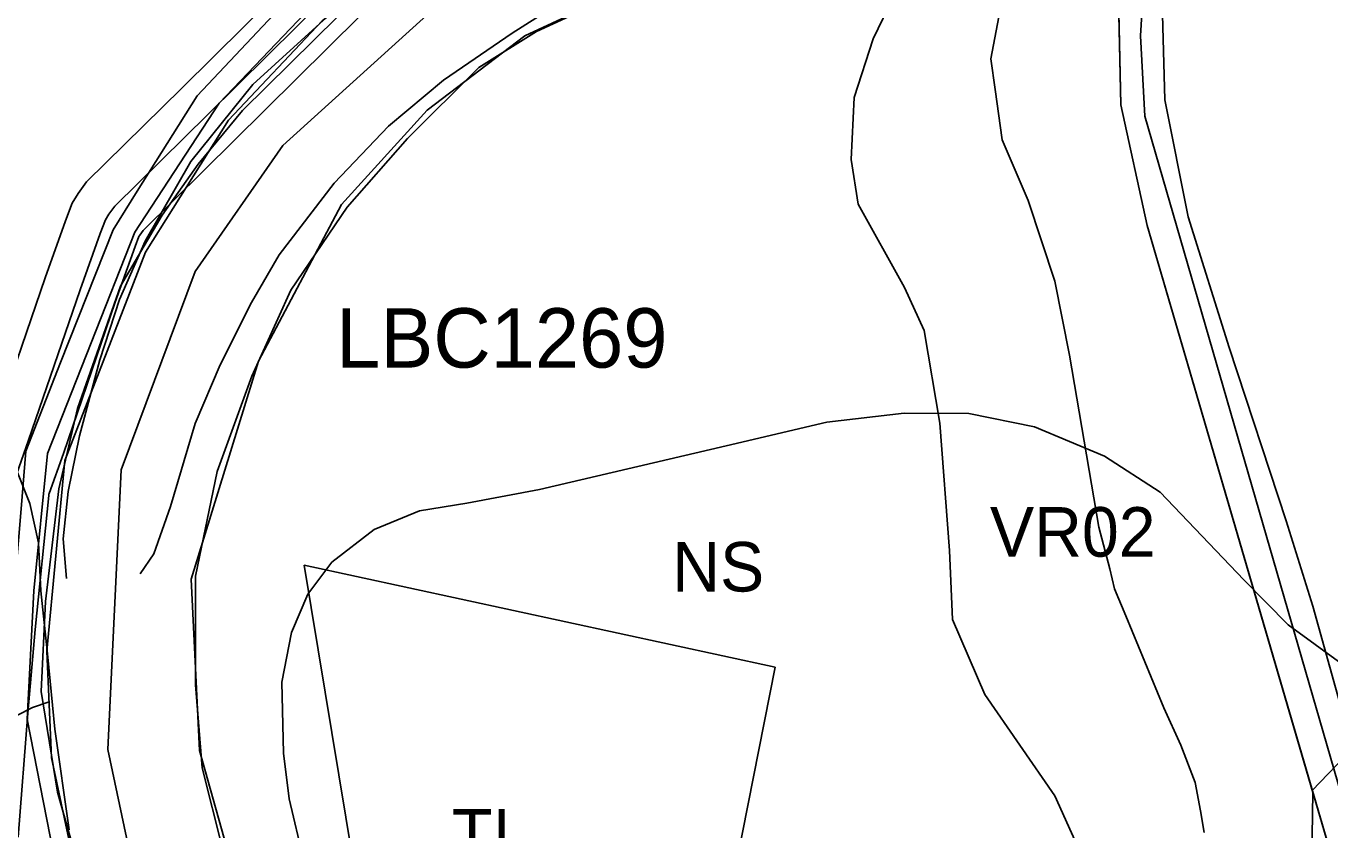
# Model space of a CAD drawing. Extents: x -758499 to -754160, y -1175205 to -1172032.
# Drawn here: x -756530.3 to -756267, y -1173950.7 to -1173788.4 of the extents above; entities that cross this region are included whole.
import ezdxf

# ---------------------------------------------------------------- set-up
doc = ezdxf.new("R2010")
doc.units = 0
for name, color, linetype in [('A012_RegLidArch_p', 7, 'Continuous'), ('A041_BPEJ_p', 7, 'Continuous'), ('A068_Vodovod_l', 7, 'Continuous'), ('D cyklocesty NÁVRH', 7, 'Continuous'), ('HRANICE změn v krajině', 7, 'Continuous'), ('indexy RZV_TYP_1', 7, 'Continuous'), ('LIMITY OP vodovodu', 7, 'Continuous'), ('NÁVRH NZt zeměděl-trvalý travní porost', 7, 'Continuous'), ('PLOCHY NS smíšené nezastavěného území', 7, 'Continuous'), ('PLOCHY PV prostranství veřejné', 7, 'Continuous'), ('PLOCHY VV vodní a vodohospodářské', 7, 'Continuous'), ('protipovodňová opatření- obnova ramene NÁVRH', 7, 'Continuous'), ('protipovodňová opatření- příkop NÁVRH', 7, 'Continuous'), ('VPO RO retenční opatření - plochy', 7, 'Continuous'), ('VPO RO retenční opatření-popis', 7, 'Continuous'), ('vrstevnice', 7, 'Continuous'), ('ÚSES LBC jako součást RBK', 7, 'Continuous'), ('ÚSES NBK funkční', 7, 'Continuous')]:
    doc.layers.add(name, color=color, linetype=linetype)

msp = doc.modelspace()

# ---------------------------------------------------------------- linework, layer by layer
at = {"layer": 'A012_RegLidArch_p'}
for p, q in [((-756445.79, -1173782.89), (-756478.43, -1173812.55)), ((-756478.43, -1173812.55), (-756496.16, -1173837.97)), ((-756496.16, -1173837.97), (-756511.1, -1173878)), ((-756511.1, -1173878), (-756513.78, -1173934.52)), ((-756513.78, -1173934.52), (-756507.36, -1173964.88))]:
    msp.add_line(p, q, dxfattribs=at)
at = {"layer": 'A041_BPEJ_p'}
for p, q in [((-756374.7, -1173765.09), (-756427.26, -1173789.48)), ((-756427.26, -1173789.48), (-756374.7, -1173765.09)), ((-756467.36, -1173786.5), (-756486.6, -1173805.46)), ((-756486.6, -1173805.46), (-756467.36, -1173786.5)), ((-756427.26, -1173789.48), (-756438.91, -1173796.79)), ((-756438.91, -1173796.79), (-756427.26, -1173789.48)), ((-756438.91, -1173796.79), (-756453.27, -1173811.15)), ((-756453.27, -1173811.15), (-756438.91, -1173796.79)), ((-756486.6, -1173805.46), (-756495.54, -1173816.3)), ((-756495.54, -1173816.3), (-756486.6, -1173805.46)), ((-756453.27, -1173811.15), (-756465.46, -1173824.97)), ((-756465.46, -1173824.97), (-756453.27, -1173811.15)), ((-756495.54, -1173816.3), (-756502.85, -1173826.6)), ((-756502.85, -1173826.6), (-756495.54, -1173816.3)), ((-756465.46, -1173824.97), (-756476.84, -1173841.77)), ((-756476.84, -1173841.77), (-756465.46, -1173824.97)), ((-756502.85, -1173826.6), (-756511.25, -1173840.96)), ((-756511.25, -1173840.96), (-756502.85, -1173826.6)), ((-756511.25, -1173840.96), (-756519.92, -1173865.61)), ((-756519.92, -1173865.61), (-756511.25, -1173840.96)), ((-756476.84, -1173841.77), (-756484.7, -1173859.11)), ((-756484.7, -1173859.11), (-756476.84, -1173841.77)), ((-756484.7, -1173859.11), (-756491.74, -1173878.35)), ((-756491.74, -1173878.35), (-756484.7, -1173859.11)), ((-756519.92, -1173865.61), (-756523.71, -1173881.87)), ((-756523.71, -1173881.87), (-756519.92, -1173865.61)), ((-756491.74, -1173878.35), (-756496.08, -1173899.48)), ((-756496.08, -1173899.48), (-756491.74, -1173878.35)), ((-756523.71, -1173881.87), (-756526.42, -1173904.63)), ((-756526.42, -1173904.63), (-756523.71, -1173881.87)), ((-756496.08, -1173899.48), (-756496.08, -1173921.43)), ((-756496.08, -1173921.43), (-756496.08, -1173899.48)), ((-756462.48, -1173967.76), (-756474.13, -1173897.31)), ((-756474.13, -1173897.31), (-756379.03, -1173917.9)), ((-756379.03, -1173917.9), (-756474.13, -1173897.31)), ((-756474.13, -1173897.31), (-756462.48, -1173967.76)), ((-756526.42, -1173904.63), (-756527.24, -1173922.78)), ((-756527.24, -1173922.78), (-756526.42, -1173904.63)), ((-756379.03, -1173917.9), (-756395.29, -1174000)), ((-756395.29, -1174000), (-756379.03, -1173917.9)), ((-756527.24, -1173922.78), (-756523.99, -1173943.1)), ((-756523.99, -1173943.1), (-756527.24, -1173922.78)), ((-756496.08, -1173921.43), (-756494.72, -1173938.23)), ((-756494.72, -1173938.23), (-756496.08, -1173921.43)), ((-756494.72, -1173938.23), (-756490.66, -1173954.48)), ((-756490.66, -1173954.48), (-756494.72, -1173938.23)), ((-756523.99, -1173943.1), (-756516.13, -1173970.74)), ((-756516.13, -1173970.74), (-756523.99, -1173943.1))]:
    msp.add_line(p, q, dxfattribs=at)
at = {"layer": 'A068_Vodovod_l'}
for p, q in [((-756468.2, -1173781.09), (-756493.62, -1173806.28)), ((-756493.62, -1173806.28), (-756512.38, -1173824.8)), ((-756512.38, -1173824.8), (-756513.57, -1173826.43)), ((-756514.29, -1173827.57), (-756515.34, -1173830.32)), ((-756513.57, -1173826.43), (-756514.29, -1173827.57)), ((-756515.34, -1173830.32), (-756519.4, -1173841.71)), ((-756519.4, -1173841.71), (-756529.86, -1173872.27)), ((-756529.86, -1173872.27), (-756532.67, -1173880.09))]:
    msp.add_line(p, q, dxfattribs=at)
at = {"layer": 'D cyklocesty NÁVRH'}
for points in [[(-756249.6, -1173995.8), (-756304.39, -1173806.64), (-756305.26, -1173790.41), (-756304.1, -1173771.42), (-756294.53, -1173742.29), (-756274.67, -1173711.7), (-756265.69, -1173702.57), (-756213.5, -1173657.2), (-756173.79, -1173608.93), (-756149, -1173575.45), (-756123.93, -1173539.07), (-756113.78, -1173523.85), (-756096.39, -1173481.53), (-756089.28, -1173456.16), (-756083.34, -1173400.06), (-756087.11, -1173376.87), (-756109.72, -1173340.64), (-756134.36, -1173306.72), (-756197.27, -1173242.94), (-756214.08, -1173227), (-756241.33, -1173219.46)], [(-756209.01, -1173591.54), (-756236.26, -1173624.44), (-756263.95, -1173650.25), (-756296.12, -1173677.5), (-756357.8, -1173719.17), (-756436.94, -1173759.46), (-756454.77, -1173769.9), (-756472.6, -1173784.4), (-756491.3, -1173803.96), (-756508.33, -1173830.05), (-756526.01, -1173874.7), (-756528.77, -1173902.46), (-756530.07, -1173928.4), (-756522.17, -1173968.91)]]:
    msp.add_lwpolyline(points, dxfattribs=at)
at = {"layer": 'HRANICE změn v krajině'}
msp.add_lwpolyline([(-756077.06, -1173478.96), (-756089.31, -1173477.45), (-756108.45, -1173524.92), (-756114.41, -1173533.36), (-756130.83, -1173556.6), (-756150.28, -1173583.99), (-756171.25, -1173613.25), (-756208.27, -1173657.74), (-756230.07, -1173678.85), (-756243.43, -1173691.79), (-756270.02, -1173713.57), (-756287.28, -1173738.82), (-756299.86, -1173772.51), (-756300.9, -1173783.62), (-756300.38, -1173803.34), (-756295.66, -1173826.96), (-756287.36, -1173853.3), (-756275.83, -1173888.32), (-756270.44, -1173905.55), (-756262.48, -1173934.3)], close=True, dxfattribs=at)
msp.add_lwpolyline([(-756303.51, -1173677.48), (-756362.02, -1173716.47), (-756436.94, -1173754.28), (-756451.46, -1173763.38), (-756456.62, -1173766.62), (-756475.91, -1173781.39), (-756495.76, -1173802.52), (-756507.85, -1173821.74), (-756512.75, -1173829.54), (-756523.38, -1173856.36), (-756530.34, -1173874.29), (-756531.32, -1173885.93), (-756534.94, -1173929.05), (-756541.02, -1173930.07), (-756547.12, -1173927.28), (-756596.52, -1173944.59)], dxfattribs=at)
at = {"layer": 'LIMITY OP vodovodu'}
for points in [[(-756536.94, -1173869.79), (-756526.48, -1173839.24), (-756522.38, -1173827.72), (-756521.03, -1173824.2), (-756519.78, -1173822.21), (-756518.08, -1173819.89), (-756498.89, -1173800.95), (-756473.48, -1173775.76), (-756429.86, -1173732.58), (-756398.13, -1173700.98), (-756365.46, -1173668.94), (-756337.01, -1173640.65), (-756306.51, -1173610.72), (-756280.08, -1173584.39), (-756256.85, -1173561.33), (-756226.28, -1173531.06), (-756199.62, -1173504.85), (-756175.25, -1173480.76), (-756158.6, -1173464.03), (-756148.12, -1173453.75), (-756145.61, -1173451.26), (-756141.46, -1173450.53), (-756136.95, -1173450.45)], [(-756269.5, -1173595.03), (-756295.97, -1173621.38), (-756326.47, -1173651.33), (-756354.92, -1173679.62), (-756387.59, -1173711.64), (-756419.3, -1173743.22), (-756462.92, -1173786.42), (-756488.35, -1173811.61), (-756506.68, -1173829.71), (-756507.36, -1173830.65), (-756507.55, -1173830.94), (-756508.3, -1173832.92), (-756512.32, -1173844.18), (-756522.78, -1173874.75), (-756525.67, -1173882.78), (-756525.7, -1173882.86), (-756525.71, -1173883.21), (-756528.44, -1173910.26), (-756529.94, -1173927.16), (-756531.91, -1173952.22)]]:
    msp.add_lwpolyline(points, dxfattribs=at)
at = {"layer": 'NÁVRH NZt zeměděl-trvalý travní porost'}
msp.add_lwpolyline([(-756077.06, -1173478.96), (-756089.31, -1173477.45), (-756108.45, -1173524.92), (-756114.41, -1173533.36), (-756130.83, -1173556.6), (-756150.28, -1173583.99), (-756171.25, -1173613.25), (-756208.27, -1173657.74), (-756230.07, -1173678.85), (-756243.43, -1173691.79), (-756270.02, -1173713.57), (-756287.28, -1173738.82), (-756299.86, -1173772.51), (-756300.9, -1173783.62), (-756300.38, -1173803.34), (-756295.66, -1173826.96), (-756287.36, -1173853.3), (-756275.83, -1173888.32), (-756270.44, -1173905.55), (-756262.48, -1173934.3)], close=True, dxfattribs=at)
msp.add_lwpolyline([(-756303.51, -1173677.48), (-756362.02, -1173716.47), (-756436.94, -1173754.28), (-756451.46, -1173763.38), (-756456.62, -1173766.62), (-756475.91, -1173781.39), (-756495.76, -1173802.52), (-756507.85, -1173821.74), (-756512.75, -1173829.54), (-756523.38, -1173856.36), (-756530.34, -1173874.29), (-756531.32, -1173885.93), (-756534.94, -1173929.05), (-756541.02, -1173930.07), (-756547.12, -1173927.28), (-756596.52, -1173944.59)], dxfattribs=at)
at = {"layer": 'PLOCHY NS smíšené nezastavěného území'}
msp.add_lwpolyline([(-756484.75, -1173972.36), (-756495.29, -1173934.68), (-756496.96, -1173900.08), (-756483.37, -1173856.05), (-756466.6, -1173824.42), (-756449.31, -1173805.42), (-756429.61, -1173790.41), (-756392.7, -1173773.24), (-756335.22, -1173744.27), (-756307.55, -1173727.87), (-756293.27, -1173717.15), (-756275.6, -1173703.89), (-756300.32, -1173742.2), (-756307.73, -1173764.17), (-756309.78, -1173780.01), (-756309.26, -1173804.29), (-756303.95, -1173828.7), (-756259.77, -1173979.69)], dxfattribs=at)
at = {"layer": 'PLOCHY PV prostranství veřejné'}
for points in [[(-756530.34, -1173874.29), (-756523.38, -1173856.36), (-756512.75, -1173829.54), (-756507.85, -1173821.74), (-756495.76, -1173802.52), (-756475.91, -1173781.39), (-756456.62, -1173766.62), (-756451.46, -1173763.38), (-756436.94, -1173754.28), (-756362.02, -1173716.47), (-756303.51, -1173677.48), (-756264.01, -1173643.38), (-756237.88, -1173619.03), (-756186.45, -1173556.18)], [(-756179.25, -1173561.6), (-756230.21, -1173624.17), (-756257.06, -1173650.39), (-756298.09, -1173684.69), (-756357.37, -1173724.18), (-756381.08, -1173737.25), (-756434.71, -1173763.24), (-756452.17, -1173773.29), (-756470.53, -1173787.35), (-756489.4, -1173807.43), (-756506.16, -1173834.09), (-756522.48, -1173876.15), (-756526.12, -1173914.67), (-756525.19, -1173936.17), (-756518.24, -1173968.69)], [(-756259.77, -1173979.69), (-756303.95, -1173828.7), (-756309.26, -1173804.29), (-756309.78, -1173780.01), (-756307.73, -1173764.17), (-756300.32, -1173742.2), (-756275.6, -1173703.89), (-756252.27, -1173684.6), (-756214.93, -1173651.6), (-756186.03, -1173617.26), (-756154.47, -1173576.88)], [(-756150.28, -1173583.99), (-756171.25, -1173613.25), (-756208.27, -1173657.74), (-756230.07, -1173678.85), (-756243.43, -1173691.79), (-756270.02, -1173713.57), (-756287.28, -1173738.82), (-756299.86, -1173772.51), (-756300.9, -1173783.62), (-756300.38, -1173803.34), (-756295.66, -1173826.96), (-756287.36, -1173853.3), (-756275.83, -1173888.32), (-756270.44, -1173905.55), (-756262.48, -1173934.3), (-756255.27, -1173963.79)]]:
    msp.add_lwpolyline(points, dxfattribs=at)
at = {"layer": 'PLOCHY VV vodní a vodohospodářské'}
msp.add_line((-756529.03, -1173926.04), (-756525.68, -1173924.91), dxfattribs=at)
for points in [[(-756518.24, -1173968.69), (-756525.19, -1173936.17), (-756526.12, -1173914.67), (-756522.48, -1173876.15), (-756506.16, -1173834.09), (-756489.4, -1173807.43), (-756470.53, -1173787.35), (-756452.17, -1173773.29), (-756434.71, -1173763.24), (-756381.08, -1173737.25), (-756357.37, -1173724.18), (-756298.09, -1173684.69), (-756257.06, -1173650.39), (-756230.21, -1173624.17), (-756179.25, -1173561.6)], [(-756154.47, -1173576.88), (-756186.03, -1173617.26), (-756214.93, -1173651.6), (-756252.27, -1173684.6), (-756275.6, -1173703.89), (-756293.27, -1173717.15), (-756307.55, -1173727.87), (-756335.22, -1173744.27), (-756392.7, -1173773.24), (-756429.61, -1173790.41), (-756449.31, -1173805.42), (-756466.6, -1173824.42), (-756483.37, -1173856.05), (-756496.96, -1173900.08), (-756495.29, -1173934.68), (-756484.75, -1173972.36)], [(-756534.94, -1173929.05), (-756529.03, -1173926.04)]]:
    msp.add_lwpolyline(points, dxfattribs=at)
at = {"layer": 'protipovodňová opatření- obnova ramene NÁVRH'}
for points in [[(-756315.84, -1173958.8), (-756322.58, -1173943.84), (-756336.7, -1173923.4), (-756343.23, -1173908.23), (-756343.86, -1173894.32), (-756345.76, -1173868.61), (-756348.92, -1173849.86), (-756352.92, -1173841.22), (-756362.25, -1173824.36), (-756363.67, -1173815.35), (-756363.09, -1173802.86), (-756359.25, -1173790.96), (-756346.29, -1173764.09)], [(-756309.78, -1173780.01), (-756309.26, -1173804.29), (-756303.95, -1173828.7), (-756270.46, -1173943.16), (-756270.79, -1173964.97)]]:
    msp.add_lwpolyline(points, dxfattribs=at)
at = {"layer": 'protipovodňová opatření- příkop NÁVRH'}
msp.add_lwpolyline([(-756292.39, -1173951.27), (-756293.13, -1173946.9), (-756294.23, -1173941.16), (-756297.11, -1173933.62), (-756300.58, -1173926.09), (-756308.22, -1173907.54), (-756310.54, -1173902.06), (-756311.49, -1173898.01), (-756313.7, -1173889.63), (-756319.6, -1173854.86), (-756322.55, -1173839.9), (-756327.93, -1173823.67), (-756333.19, -1173811.4), (-756334.62, -1173801.23), (-756335.51, -1173795.01), (-756333.09, -1173782.21), (-756325.24, -1173767.04), (-756320.55, -1173754.39), (-756317.44, -1173745.23), (-756314.28, -1173735.43), (-756312.73, -1173731.11)], dxfattribs=at)
at = {"layer": 'VPO RO retenční opatření - plochy'}
for points in [[(-756315.84, -1173958.8), (-756322.58, -1173943.84), (-756336.7, -1173923.4), (-756343.23, -1173908.23), (-756343.86, -1173894.32), (-756345.76, -1173868.61), (-756348.92, -1173849.86), (-756352.92, -1173841.22), (-756362.25, -1173824.36), (-756363.67, -1173815.35), (-756363.09, -1173802.86), (-756359.25, -1173790.96), (-756346.29, -1173764.09)], [(-756309.78, -1173780.01), (-756309.26, -1173804.29), (-756303.95, -1173828.7), (-756270.46, -1173943.16), (-756270.79, -1173964.97)]]:
    msp.add_lwpolyline(points, dxfattribs=at)
at = {"layer": 'vrstevnice'}
for p, q in [((-756432.12, -1173789.82), (-756419.5, -1173781.79)), ((-756484.49, -1173800.21), (-756470.26, -1173787.2)), ((-756446.01, -1173799.34), (-756432.12, -1173789.82)), ((-756457.14, -1173808.64), (-756446.01, -1173799.34)), ((-756497.03, -1173815.79), (-756484.49, -1173800.21)), ((-756468.07, -1173820.15), (-756457.14, -1173808.64)), ((-756506.26, -1173831.88), (-756497.03, -1173815.79)), ((-756479.18, -1173834.63), (-756468.07, -1173820.15)), ((-756511.46, -1173843.62), (-756506.26, -1173831.88)), ((-756484.79, -1173844.25), (-756479.18, -1173834.63)), ((-756515.44, -1173855.83), (-756511.46, -1173843.62)), ((-756491.11, -1173856.82), (-756484.79, -1173844.25)), ((-756519.53, -1173871.13), (-756515.44, -1173855.83)), ((-756496.15, -1173868.64), (-756491.11, -1173856.82)), ((-756352.97, -1173866.59), (-756368.58, -1173868.39)), ((-756352.97, -1173866.59), (-756368.58, -1173868.39)), ((-756339.95, -1173866.68), (-756352.97, -1173866.59)), ((-756339.95, -1173866.68), (-756352.97, -1173866.59)), ((-756326.68, -1173869.31), (-756339.95, -1173866.68)), ((-756326.68, -1173869.31), (-756339.95, -1173866.68)), ((-756501.14, -1173885.42), (-756496.15, -1173868.64)), ((-756368.58, -1173868.39), (-756388.95, -1173873.18)), ((-756368.58, -1173868.39), (-756388.95, -1173873.18)), ((-756312.55, -1173875.29), (-756326.68, -1173869.31)), ((-756312.55, -1173875.29), (-756326.68, -1173869.31)), ((-756521.81, -1173882.37), (-756519.53, -1173871.13)), ((-756388.95, -1173873.18), (-756426.6, -1173882.03)), ((-756388.95, -1173873.18), (-756426.6, -1173882.03)), ((-756301.27, -1173882.53), (-756312.55, -1173875.29)), ((-756301.27, -1173882.53), (-756312.55, -1173875.29)), ((-756529.52, -1173884.85), (-756532.15, -1173878.25)), ((-756529.52, -1173884.85), (-756532.15, -1173878.25)), ((-756522.82, -1173891.95), (-756521.81, -1173882.37)), ((-756441.29, -1173884.74), (-756426.6, -1173882.03)), ((-756441.29, -1173884.74), (-756426.6, -1173882.03)), ((-756284.37, -1173900.21), (-756301.27, -1173882.53)), ((-756284.37, -1173900.21), (-756301.27, -1173882.53)), ((-756527.79, -1173892.74), (-756529.52, -1173884.85)), ((-756527.79, -1173892.74), (-756529.52, -1173884.85)), ((-756504.54, -1173895.02), (-756501.14, -1173885.42)), ((-756459.99, -1173890.07), (-756450.83, -1173886.3)), ((-756459.99, -1173890.07), (-756450.83, -1173886.3)), ((-756450.83, -1173886.3), (-756441.29, -1173884.74)), ((-756450.83, -1173886.3), (-756441.29, -1173884.74)), ((-756468.54, -1173896.66), (-756459.99, -1173890.07)), ((-756468.54, -1173896.66), (-756459.99, -1173890.07)), ((-756527.33, -1173902.48), (-756527.79, -1173892.74)), ((-756527.33, -1173902.48), (-756527.79, -1173892.74)), ((-756522.13, -1173899.96), (-756522.82, -1173891.95)), ((-756507.3, -1173899.02), (-756504.54, -1173895.02)), ((-756473.44, -1173903.14), (-756468.54, -1173896.66)), ((-756473.44, -1173903.14), (-756468.54, -1173896.66)), ((-756275.46, -1173909.32), (-756284.37, -1173900.21)), ((-756275.46, -1173909.32), (-756284.37, -1173900.21)), ((-756525.91, -1173915.88), (-756527.33, -1173902.48)), ((-756525.91, -1173915.88), (-756527.33, -1173902.48)), ((-756476.68, -1173910.9), (-756473.44, -1173903.14)), ((-756476.68, -1173910.9), (-756473.44, -1173903.14)), ((-756264.53, -1173917.3), (-756275.46, -1173909.32)), ((-756264.53, -1173917.3), (-756275.46, -1173909.32)), ((-756478.66, -1173920.92), (-756476.68, -1173910.9)), ((-756478.66, -1173920.92), (-756476.68, -1173910.9)), ((-756524.49, -1173930.39), (-756525.91, -1173915.88)), ((-756524.49, -1173930.39), (-756525.91, -1173915.88)), ((-756478.34, -1173935.26), (-756478.66, -1173920.92)), ((-756478.34, -1173935.26), (-756478.66, -1173920.92)), ((-756521.6, -1173950.74), (-756524.49, -1173930.39)), ((-756521.6, -1173950.74), (-756524.49, -1173930.39)), ((-756477.15, -1173944.44), (-756478.34, -1173935.26)), ((-756477.15, -1173944.44), (-756478.34, -1173935.26)), ((-756474.08, -1173957.65), (-756477.15, -1173944.44)), ((-756474.08, -1173957.65), (-756477.15, -1173944.44))]:
    msp.add_line(p, q, dxfattribs=at)
at = {"layer": 'ÚSES LBC jako součást RBK'}
for p, q in [((-756309.26, -1173804.29), (-756309.78, -1173780.01)), ((-756470.53, -1173787.35), (-756489.4, -1173807.43)), ((-756303.95, -1173828.7), (-756309.26, -1173804.29)), ((-756489.4, -1173807.43), (-756506.16, -1173834.09)), ((-756259.77, -1173979.69), (-756303.95, -1173828.7)), ((-756506.16, -1173834.09), (-756522.48, -1173876.15)), ((-756522.48, -1173876.15), (-756526.12, -1173914.67)), ((-756526.12, -1173914.67), (-756525.19, -1173936.17)), ((-756525.19, -1173936.17), (-756518.24, -1173968.69))]:
    msp.add_line(p, q, dxfattribs=at)
at = {"layer": 'ÚSES NBK funkční'}
msp.add_lwpolyline([(-756270.58, -1173942.76), (-756262.48, -1173934.3), (-756077.06, -1173478.96), (-756067.81, -1173452.32), (-756066.69, -1173440.28), (-756064.93, -1173421.23), (-756064.28, -1173390.32), (-756084.01, -1173390.53)], dxfattribs=at)

# ---------------------------------------------------------------- texts
at = {"layer": 'indexy RZV_TYP_1'}
for s, p in [('NS', (-756399.83, -1173902.6)), ('TI', (-756444.31, -1173956.54))]:
    msp.add_text(s, height=10, dxfattribs=at).set_placement(p)
at = {"layer": 'VPO RO retenční opatření-popis'}
msp.add_text('VR02', height=10, dxfattribs=at).set_placement((-756335.67, -1173895.56))
at = {"layer": 'ÚSES LBC jako součást RBK'}
msp.add_text('LBC1269', height=12, dxfattribs=at).set_placement((-756467.7, -1173857.39))

doc.saveas('drawing.dxf')
